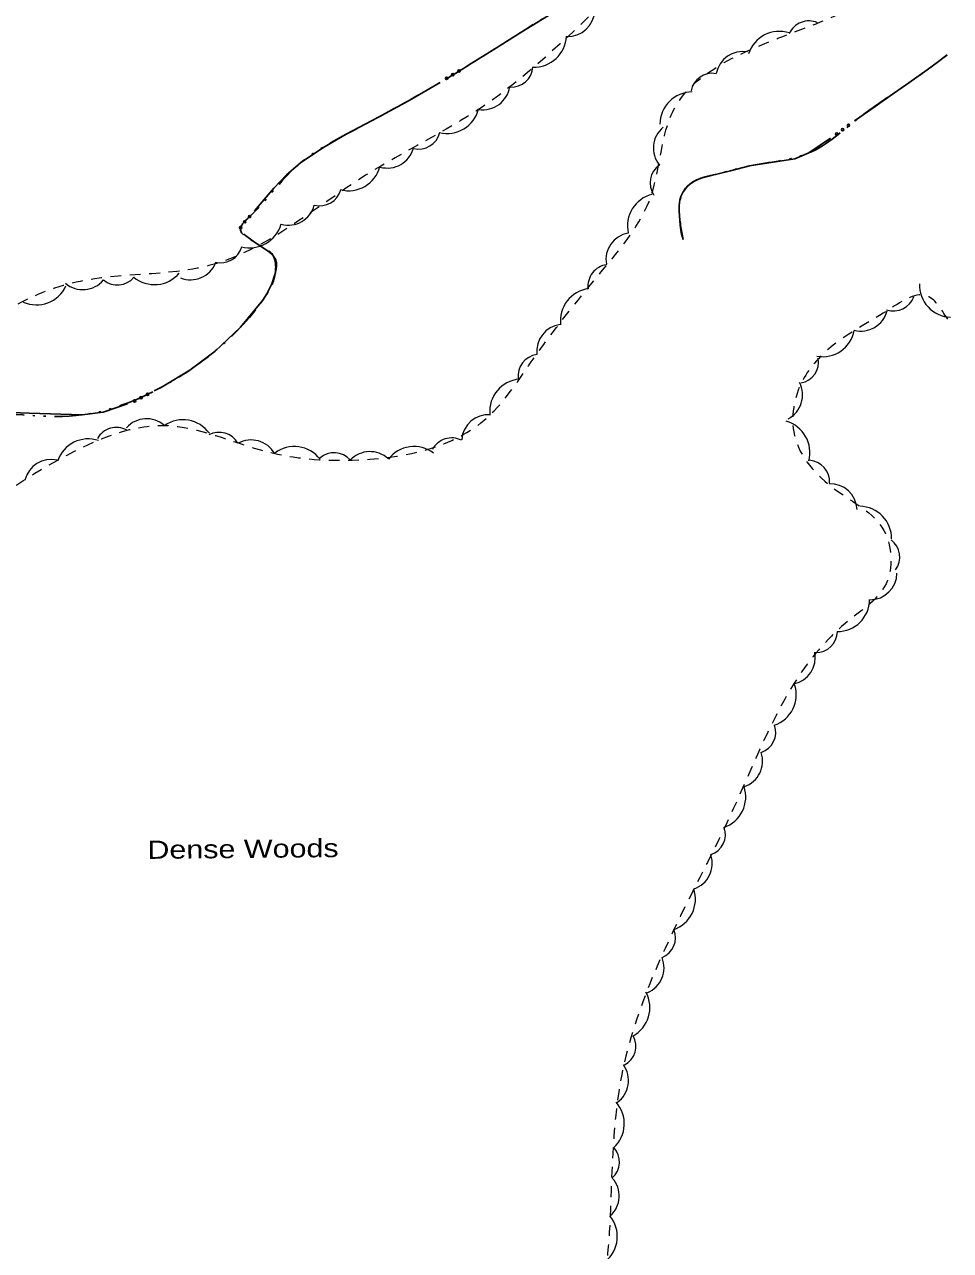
# Model space of a CAD drawing. Extents: x 2362213 to 2366494, y 6968794 to 6978110.
# Drawn here: x 2364776 to 2365020.1, y 6970496.6 to 6970819.7 of the extents above; entities that cross this region are included whole.
import ezdxf

# ---------------------------------------------------------------- set-up
doc = ezdxf.new("R2010")
doc.units = 0
doc.header["$LTSCALE"] = 1.9
doc.linetypes.add('DASH_DOUBLE_DOT', pattern=[9.2, 5, -1.2, 0.3, -1.2, 0.3, -1.2])
doc.linetypes.add('SHORT_DASHED', pattern=[2.7, 1.5, -1.2])
doc.layers.add('25', color=7, linetype='Continuous', lineweight=25)
doc.layers.add('29', color=7, linetype='Continuous', lineweight=13)

msp = doc.modelspace()

# ---------------------------------------------------------------- linework, layer by layer
at = {"layer": '25'}
for points in [[(2364892.234, 6970808.469), (2364893.735, 6970809.373), (2364900.397, 6970813.567), (2364907.046, 6970817.76), (2364915.229, 6970822.75), (2364923.514, 6970827.568), (2364932.16, 6970832.15), (2364940.859, 6970836.643), (2364944.151, 6970838.475)], [(2365019.23, 6970811.688), (2365016.609, 6970809.693), (2365013.947, 6970807.748), (2365009.059, 6970804.331), (2365004.171, 6970800.915), (2365000.187, 6970798.097), (2364996.205, 6970795.268), (2364994.815, 6970794.255)], [(2364836.642, 6970770.608), (2364841.675, 6970776.557), (2364845.002, 6970780.058), (2364848.712, 6970783.223), (2364854.646, 6970787.2), (2364860.811, 6970790.739), (2364869.099, 6970795.168), (2364877.348, 6970799.678), (2364885.512, 6970804.435)], [(2364988.448, 6970789.684), (2364982.723, 6970785.82), (2364979.068, 6970784.275), (2364967.106, 6970782.421), (2364962.048, 6970781.152), (2364956.989, 6970779.884), (2364955.812, 6970779.583), (2364954.635, 6970779.273), (2364953.169, 6970778.749), (2364952.145, 6970778.199), (2364950.756, 6970777.086), (2364949.57, 6970775.584), (2364948.972, 6970774.348), (2364948.731, 6970773.415), (2364948.584, 6970772.014), (2364948.588, 6970770.604), (2364948.814, 6970766.796), (2364949.112, 6970764.899), (2364949.62, 6970763.013)], [(2364810.204, 6970723.104), (2364812.303, 6970724.174), (2364819.541, 6970728.543), (2364826.243, 6970733.617), (2364832.875, 6970739.881), (2364838.787, 6970747.007), (2364839.881, 6970748.688), (2364841.136, 6970751.32), (2364842.06, 6970754.03), (2364842.329, 6970755.201), (2364842.41, 6970756.142), (2364842.373, 6970756.842), (2364842.114, 6970757.839), (2364841.565, 6970758.714), (2364840.304, 6970759.842), (2364836.228, 6970762.554), (2364834.195, 6970764.054), (2364833.761, 6970764.45)], [(2364743.583, 6970717.539), (2364744.762, 6970717.59), (2364750.211, 6970717.802), (2364756.73, 6970717.844), (2364763.262, 6970717.797), (2364777.227, 6970717.24), (2364791.192, 6970716.793), (2364796.676, 6970717.475), (2364803.134, 6970719.746)]]:
    msp.add_lwpolyline(points, dxfattribs=at)
for centre in [(2364890.524, 6970807.441), (2364887.233, 6970805.462), (2364888.879, 6970806.452), (2364990.091, 6970790.825), (2364991.644, 6970791.954), (2364993.197, 6970793.083), (2364835.354, 6970769.081), (2364832.931, 6970766.137), (2364834.053, 6970767.669), (2364804.991, 6970720.464), (2364806.703, 6970721.333), (2364808.415, 6970722.201)]:
    msp.add_circle(centre, 0.3, dxfattribs=at)
at = {"layer": '25', "linetype": 'DASH_DOUBLE_DOT'}
for points in [[(2364482.891, 6970556.82), (2364489.199, 6970561.15), (2364517.788, 6970579.273), (2364539.624, 6970595.541), (2364563.069, 6970609.905), (2364584.89, 6970623.464), (2364602.365, 6970632.611), (2364621.28, 6970642.711), (2364636.603, 6970653.948), (2364651.424, 6970666.489), (2364670.773, 6970681.414), (2364691.29, 6970695.5), (2364705.308, 6970706.304), (2364720.102, 6970713.305), (2364729.676, 6970717.157), (2364739.325, 6970717.339), (2364750.211, 6970717.802), (2364763.262, 6970717.797), (2364791.192, 6970716.793), (2364812.303, 6970724.174), (2364826.243, 6970733.617), (2364838.787, 6970747.007), (2364842.06, 6970754.03), (2364841.565, 6970758.714), (2364836.228, 6970762.554), (2364832.89, 6970765.662), (2364835.307, 6970769.025), (2364848.712, 6970783.223), (2364860.811, 6970790.739), (2364877.348, 6970799.678), (2364893.735, 6970809.373), (2364907.046, 6970817.76), (2364923.514, 6970827.568), (2364940.859, 6970836.643), (2364954.922, 6970844.648), (2364968.474, 6970854.037), (2364979.176, 6970865.36), (2364995.73, 6970877.708), (2365013.905, 6970889.852), (2365018.985, 6970892.011)], [(2365019.23, 6970811.688), (2365013.947, 6970807.748), (2365004.171, 6970800.915), (2364996.205, 6970795.268), (2364982.723, 6970785.82), (2364967.106, 6970782.421), (2364956.989, 6970779.884), (2364954.635, 6970779.273), (2364949.57, 6970775.584), (2364948.588, 6970770.604), (2364949.62, 6970763.013)]]:
    msp.add_spline(points, degree=3, dxfattribs=at)
at = {"layer": '29'}
for centre, radius, start, end in [((2364919.224, 6970823.66), 7.115, 267.50325, 357.50325), ((2364982.771, 6970814.961), 5.668, 66.44192, 156.44192), ((2364974.966, 6970809.374), 8.506, 72.37284, 162.37284), ((2364910.322, 6970816.99), 8.534, 267.50325, 357.50325), ((2364965.292, 6970805.471), 7.092, 79.69275, 169.69275), ((2364904.333, 6970808.872), 5.686, 266.33814, 356.33814), ((2364957.282, 6970801.146), 5.668, 79.69275, 169.69275), ((2364896.839, 6970804.335), 7.115, 261.42115, 351.42115), ((2364952.008, 6970793.402), 8.506, 89.95291, 179.95291), ((2364887.404, 6970799.497), 8.534, 256.01714, 346.01714), ((2364879.932, 6970792.55), 5.686, 256.01714, 346.01714), ((2364948.838, 6970787.13), 7.092, 129.31828, 219.31828), ((2364871.637, 6970788.966), 7.115, 254.64856, 344.64856), ((2364861.439, 6970784.407), 8.534, 255.10218, 345.10218), ((2364946.556, 6970777.9), 5.668, 123.87318, 213.87318), ((2364853.858, 6970777.581), 5.686, 255.10218, 345.10218), ((2364943.429, 6970766.627), 8.506, 103.25745, 193.25745), ((2364845.5, 6970773.899), 7.115, 255.10218, 345.10218), ((2364835.38, 6970769.35), 8.534, 254.79317, 344.79317), ((2364936.345, 6970757.728), 7.092, 100.16529, 190.16529), ((2364827.761, 6970762.564), 5.686, 254.79317, 344.79317), ((2364819.741, 6970759.508), 7.115, 248.17686, 338.17686), ((2364930.171, 6970750.756), 5.668, 97.23669, 187.23669), ((2364791.355, 6970756.923), 7.115, 229.95581, 319.95581), ((2364800.485, 6970756.705), 5.686, 229.95581, 319.95581), ((2364810.249, 6970759.663), 8.534, 229.95581, 319.95581), ((2364779.136, 6970754.315), 8.534, 245.74534, 335.74534), ((2364925.734, 6970741.606), 8.506, 97.23669, 187.23669), ((2365020.393, 6970751.037), 8.506, 177.86507, 267.86507), ((2365005.082, 6970749.867), 5.668, 250.61651, 340.61651), ((2364996.477, 6970745.961), 7.092, 255.61274, 345.61274), ((2364918.083, 6970733.557), 7.092, 97.03704, 187.03704), ((2364986.358, 6970740.63), 8.506, 259.46428, 349.46428), ((2364911.757, 6970727.059), 5.668, 97.5188, 187.5188), ((2364979.637, 6970730.773), 5.668, 280.25771, 10.25771), ((2364907.113, 6970717.711), 8.506, 94.73772, 184.73772), ((2364973.992, 6970722.039), 7.092, 297.38093, 27.38093), ((2364898.305, 6970709.759), 7.092, 85.97287, 175.97287), ((2364800.177, 6970707.824), 5.668, 60.99303, 150.99303), ((2364808.165, 6970708.686), 7.092, 48.52786, 138.52786), ((2364817.777, 6970707.008), 8.506, 35.35722, 125.35722), ((2364974.497, 6970706.913), 8.506, 344.54094, 74.54094), ((2364792.777, 6970701.951), 8.506, 71.17404, 161.17404), ((2364827.294, 6970706.542), 5.668, 29.08441, 119.08441), ((2364835.72, 6970703.097), 7.092, 29.08441, 119.08441), ((2364888.576, 6970705.064), 5.668, 62.68303, 152.68303), ((2364847.097, 6970699.958), 8.506, 37.11221, 127.11221), ((2364867.034, 6970700.009), 7.092, 46.79299, 136.79299), ((2364878.659, 6970699.95), 8.506, 52.62322, 142.62322), ((2364782.995, 6970697.974), 7.092, 76.68871, 166.68871), ((2364857.594, 6970701.152), 5.668, 41.46085, 131.46085), ((2364982.542, 6970699.155), 5.668, 356.60946, 86.60946), ((2364988.37, 6970691.559), 7.092, 2.54549, 92.54549), ((2364996.059, 6970684.189), 8.506, 359.30447, 89.30447), ((2365001.03, 6970679.316), 5.668, 323.34309, 53.34309), ((2364998.862, 6970675.144), 7.092, 269.77135, 359.77135), ((2364990.264, 6970668.189), 8.506, 269.4976, 359.4976), ((2364984.612, 6970659.79), 5.668, 269.03191, 359.03191), ((2364977.336, 6970652.818), 7.092, 281.74772, 11.74772), ((2364970.909, 6970643.05), 8.506, 288.5567, 18.5567), ((2364968.355, 6970633.207), 5.668, 288.5567, 18.5567), ((2364963.45, 6970625.516), 7.092, 288.81721, 18.81721), ((2364957.602, 6970616.099), 8.506, 288.81721, 18.81721), ((2364955.086, 6970606.252), 5.668, 288.76242, 18.76242), ((2364950.185, 6970598.576), 7.092, 288.79861, 18.79861), ((2364944.333, 6970589.161), 8.506, 288.79861, 18.79861), ((2364941.914, 6970579.01), 5.668, 292.1263, 22.1263), ((2364937.473, 6970571.063), 7.092, 292.1263, 22.1263), ((2364932.32, 6970560.569), 8.506, 298.3697, 28.3697), ((2364931.481, 6970550.434), 5.668, 298.3697, 28.3697), ((2364928.092, 6970541.356), 7.092, 305.73495, 35.73495), ((2364925.592, 6970529.951), 8.506, 311.8721, 41.8721), ((2364927.142, 6970519.9), 5.668, 311.8721, 41.8721), ((2364925.647, 6970510.921), 7.092, 311.8721, 41.8721), ((2364923.741, 6970500.238), 8.506, 309.46437, 39.46437)]:
    msp.add_arc(centre, radius, start, end, dxfattribs=at)
at = {"layer": '29', "linetype": 'SHORT_DASHED'}
for points in [[(2365019.121, 6970881.93), (2364996.688, 6970869.457), (2364960.276, 6970851.639), (2364929.02, 6970825.84), (2364896.367, 6970797.759), (2364866.083, 6970780.039), (2364824.589, 6970756.132), (2364789.579, 6970751.739), (2364758.069, 6970732.678), (2364744.059, 6970703.253), (2364731.347, 6970677.121), (2364705.16, 6970657.801), (2364666.248, 6970645.26), (2364623.645, 6970656.834), (2364578.525, 6970639.873), (2364554.47, 6970611.914), (2364537.05, 6970588.597), (2364522.908, 6970574.22), (2364506.784, 6970570.287), (2364482.866, 6970573.149)], [(2365019.344, 6970741.976), (2365013.583, 6970748.262), (2365003.35, 6970744.224), (2364989.177, 6970735.179), (2364981.124, 6970725.912), (2364978.952, 6970711.4), (2364989.669, 6970697.142), (2365002.522, 6970686.285), (2365003.085, 6970672.298), (2364993.278, 6970662.614), (2364980.234, 6970648.13), (2364962.83, 6970612.932), (2364946.985, 6970580.76), (2364933.414, 6970542.959), (2364930.334, 6970505.147), (2364923.417, 6970477.53), (2364897.761, 6970466.516), (2364866.188, 6970470.776), (2364836.123, 6970473.349), (2364795.817, 6970475.796), (2364767.656, 6970480.077), (2364748.092, 6970503.421), (2364708.874, 6970477.837), (2364679.431, 6970464.306), (2364646.865, 6970444.886), (2364624.431, 6970430.481), (2364612.969, 6970400.141), (2364604.826, 6970354.251), (2364605.553, 6970317.806), (2364606.592, 6970290.644), (2364601.528, 6970267.945), (2364588.81, 6970268.694), (2364579.544, 6970276.606), (2364580.363, 6970312.406), (2364581.871, 6970360.932), (2364581.995, 6970404.655), (2364573.318, 6970428.424), (2364549.103, 6970435.154), (2364543.286, 6970441.098), (2364535.306, 6970454.743), (2364525.155, 6970470.518), (2364519.677, 6970490.277), (2364530.681, 6970517.193), (2364547.703, 6970543.275), (2364568.076, 6970553.571), (2364584.707, 6970547.148), (2364614.664, 6970561.425), (2364638.924, 6970579.316), (2364671.914, 6970607.812), (2364684.38, 6970620.921), (2364713.797, 6970629.752), (2364754.136, 6970656.387), (2364756.635, 6970676.392), (2364760.896, 6970685.742), (2364783.651, 6970704.25), (2364813.03, 6970713.99), (2364839.877, 6970707.106), (2364862.329, 6970704.859), (2364897.161, 6970715.382), (2364909.564, 6970730.761), (2364927.94, 6970754.397), (2364941.131, 6970774.483), (2364947.076, 6970797.082), (2364974.605, 6970816.044), (2364994.111, 6970824.041), (2365019.18, 6970841.1)]]:
    msp.add_spline(points, degree=3, dxfattribs=at)

# ---------------------------------------------------------------- texts
at = {"layer": '29', "width": 1.25}
msp.add_text('Dense Woods', height=4.8, rotation=0.546, dxfattribs=at).set_placement((2364808.408, 6970599.761))

doc.saveas('drawing.dxf')
